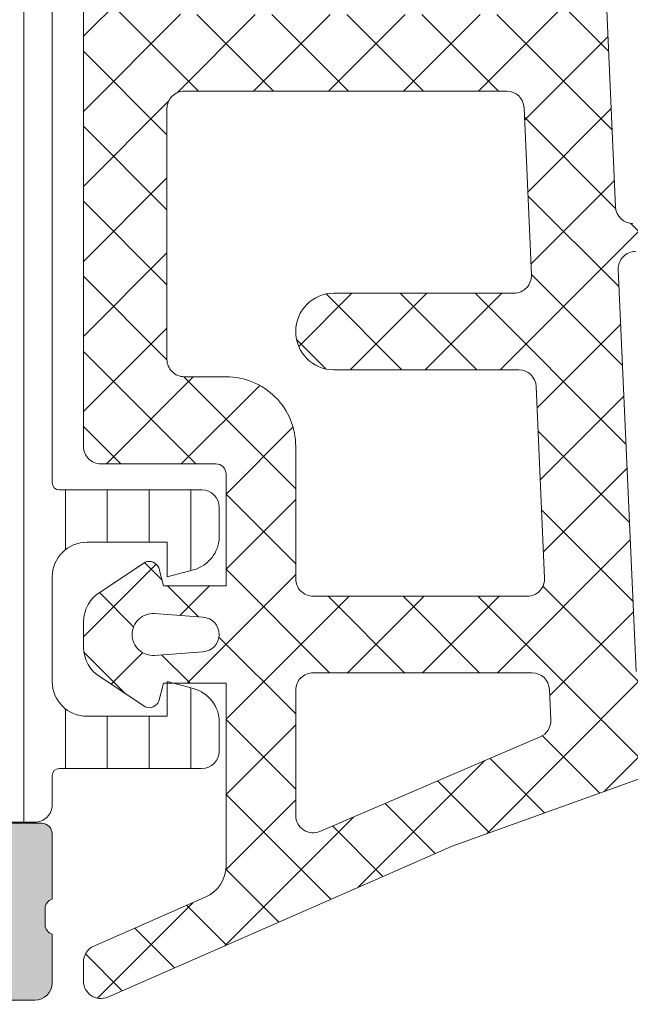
# Model space of a CAD drawing. Header units: millimetres. Extents: x 144573 to 336993, y 74252 to 247042.
# Tile 478 of 656: x 216646 to 216663, y 174638 to 174666. Entities that reach past the tile are written whole.
import ezdxf

# ---------------------------------------------------------------- set-up
doc = ezdxf.new("R2010")
doc.units = ezdxf.units.MM
doc.layers.add('FASÁDA DETAILNÍ', color=255, linetype='Continuous', lineweight=0)
doc.layers.add('NOVA', color=255, linetype='Continuous', lineweight=0)

# ---------------------------------------------------------------- blocks, each defined once
blk = doc.blocks.new('A$C69D17D4D')
at = {"layer": 'FASÁDA DETAILNÍ'}
h = blk.add_hatch(dxfattribs=at)
h.set_pattern_fill('LINIE', color=256, scale=1.2, angle=90, style=0)
h.set_pattern_definition([(90, (19.28296211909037, -0.6246130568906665), (-1.2, 7.347638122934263e-17), [])])
edge = h.paths.add_edge_path()
edge.add_arc((-6499.809310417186, 1271.592023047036), 0.2999999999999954, 90.00207529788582, 180.0020752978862, ccw=False)
edge.add_line((-6499.809321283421, 1271.89202304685), (-6498.998989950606, 1271.892051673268))
edge.add_arc((-6498.999005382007, 1272.392048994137), 0.4999973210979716, 270.0017683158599, 360.0023822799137)
edge.add_line((-6498.499008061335, 1272.392069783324), (-6498.497687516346, 1273.233142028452))
edge.add_arc((-6498.297687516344, 1273.233142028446), 0.1999999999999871, 90.00000000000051, 180.0000000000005, ccw=False)
edge.add_line((-6498.297687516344, 1273.433142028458), (-6494.197687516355, 1273.433142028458))
edge.add_arc((-6494.197687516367, 1273.933142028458), 0.5000000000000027, 269.9999999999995, 359.9999999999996)
edge.add_line((-6493.697687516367, 1273.933142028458), (-6493.697687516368, 1274.763891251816))
edge.add_arc((-6494.697687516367, 1274.763891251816), 0.9999999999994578, 360.0000000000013, 434.9999999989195)
edge.add_line((-6494.438868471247, 1275.7298170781), (-6495.197687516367, 1275.933142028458))
edge.add_line((-6495.197687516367, 1275.933142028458), (-6495.197687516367, 1274.933142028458))
edge.add_line((-6495.197687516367, 1274.933142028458), (-6497.497687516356, 1274.933142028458))
edge.add_arc((-6497.495978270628, 1275.937268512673), 1.004127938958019, 180.2340877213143, 269.9024699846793, ccw=False)
edge.add_line((-6498.500097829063, 1275.933166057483), (-6498.500097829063, 1278.933044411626))
edge.add_arc((-6497.495978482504, 1278.929016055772), 1.004127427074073, 450.09751797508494, 539.7701403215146, ccw=False)
edge.add_line((-6497.497687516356, 1279.933142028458), (-6495.197687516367, 1279.933142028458))
edge.add_line((-6495.197687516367, 1279.933142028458), (-6495.197687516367, 1278.933142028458))
edge.add_line((-6495.197687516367, 1278.933142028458), (-6494.438868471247, 1279.136466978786))
edge.add_arc((-6494.697687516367, 1280.102392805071), 1.000000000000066, 285.0000000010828, 359.9999999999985)
edge.add_line((-6493.697687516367, 1280.102392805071), (-6493.697687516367, 1280.933142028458))
edge.add_arc((-6494.197687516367, 1280.933142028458), 0.4999999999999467, 360, 450)
edge.add_line((-6494.197687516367, 1281.433142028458), (-6498.297687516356, 1281.433142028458))
edge.add_arc((-6498.295958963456, 1281.637315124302), 0.2041804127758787, 181.1558689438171, 269.5149389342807, ccw=False)
edge.add_line((-6498.500097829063, 1281.633196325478), (-6498.500120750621, 1307.47456313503))
edge.add_arc((-6499.000118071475, 1307.474547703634), 0.4999973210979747, 360.0017683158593, 450.0023822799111)
edge.add_line((-6499.000138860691, 1307.974545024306), (-6499.810470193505, 1307.974516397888))
edge.add_arc((-6499.810481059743, 1308.27451639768), 0.299999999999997, 180.0020752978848, 270.0020752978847, ccw=False)
edge.add_line((-6500.110481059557, 1308.274505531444), (-6500.110236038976, 1310.67450392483))
edge.add_arc((-6500.610232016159, 1310.674488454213), 0.499995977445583, 360.0017728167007, 450.0023777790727)
edge.add_line((-6500.610252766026, 1311.17448443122), (-6504.086794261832, 1311.174357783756))
edge.add_arc((-6503.944447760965, 1310.184544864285), 0.99999607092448, 458.1836833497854, 572.7290913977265)
edge.add_line((-6504.78568082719, 1309.643879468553), (-6503.467128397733, 1307.360270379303))
edge.add_arc((-6503.900132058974, 1307.110254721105), 0.5000000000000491, 360.00213520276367, 390.00207189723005, ccw=False)
edge.add_line((-6503.400132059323, 1307.11027335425), (-6503.399045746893, 1272.756004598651))
edge.add_arc((-6503.899045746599, 1272.755987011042), 0.5000000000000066, 330.0020786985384, 360.0020153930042, ccw=False)
edge.add_line((-6503.466023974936, 1272.506002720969), (-6504.784410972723, 1270.222298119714))
edge.add_arc((-6503.943138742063, 1269.681693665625), 0.9999960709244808, 507.2750591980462, 621.8204672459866)
edge.add_line((-6504.085413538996, 1268.691870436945), (-6500.608872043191, 1268.69199708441))
edge.add_arc((-6500.608887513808, 1269.191993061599), 0.4999959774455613, 270.0017728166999, 360.0023777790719)
edge.add_line((-6500.108891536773, 1269.192013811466), (-6500.109310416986, 1271.592012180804))
edge = h.paths.add_edge_path(flags=16)
edge.add_line((-6500.299586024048, 1295.783135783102), (-6501.599580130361, 1295.783135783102))
edge.add_arc((-6501.599583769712, 1296.283132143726), 0.4999963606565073, 179.9995829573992, 270.0004170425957, ccw=False)
edge.add_line((-6502.099580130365, 1296.283135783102), (-6502.099580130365, 1305.133129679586))
edge.add_arc((-6501.599583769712, 1305.133133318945), 0.4999963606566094, 89.99958295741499, 180.0004170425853, ccw=False)
edge.add_line((-6501.599580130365, 1305.633129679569), (-6500.299586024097, 1305.633129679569))
edge.add_arc((-6500.299569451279, 1305.133129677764), 0.5000000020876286, 360.0000002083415, 450.0018991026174, ccw=False)
edge.add_line((-6499.799569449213, 1305.133129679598), (-6499.799569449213, 1296.283135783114))
edge.add_arc((-6500.299569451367, 1296.283135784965), 0.5000000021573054, 269.99810091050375, 359.99999978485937, ccw=False)
edge = h.paths.add_edge_path(flags=16)
edge.add_arc((-6500.299569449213, 1285.583129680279), 0.4999999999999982, 269.9999999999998, 360.000000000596, ccw=False)
edge.add_line((-6500.299569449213, 1285.083129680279), (-6501.599580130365, 1285.083129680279))
edge.add_arc((-6501.599580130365, 1285.583129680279), 0.4999999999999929, 179.9999999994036, 269.99999999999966, ccw=False)
edge.add_line((-6502.099580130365, 1285.583129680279), (-6502.099580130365, 1294.283135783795))
edge.add_arc((-6501.599580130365, 1294.2831357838), 0.5000000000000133, 450.0000000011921, 539.9999999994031, ccw=False)
edge.add_line((-6501.599580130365, 1294.7831357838), (-6500.299569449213, 1294.7831357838))
edge.add_arc((-6500.299569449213, 1294.2831357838), 0.5000000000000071, 360.00000000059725, 450.0000000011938, ccw=False)
edge.add_line((-6499.799569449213, 1294.2831357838), (-6499.799569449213, 1285.583129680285))
edge = h.paths.add_edge_path(flags=16)
edge.add_arc((-6501.599583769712, 1283.583133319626), 0.4999963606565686, 89.99958295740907, 180.0004170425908, ccw=False)
edge.add_line((-6501.599580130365, 1284.083129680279), (-6500.299586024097, 1284.083129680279))
edge.add_arc((-6500.299569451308, 1283.583129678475), 0.5000000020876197, 360.00000020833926, 450.0018991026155, ccw=False)
edge.add_line((-6499.799569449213, 1283.583129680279), (-6499.799569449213, 1274.733120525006))
edge.add_arc((-6500.299554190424, 1274.733120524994), 0.4999847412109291, 269.99999999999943, 360.00000000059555, ccw=False)
edge.add_line((-6500.299554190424, 1274.233135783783), (-6501.599564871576, 1274.233135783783))
edge.add_arc((-6501.599564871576, 1274.733151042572), 0.5000152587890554, 179.9999999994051, 270.0000000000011, ccw=False)
edge.add_line((-6502.099580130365, 1274.733151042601), (-6502.099580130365, 1283.583129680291))
h = blk.add_hatch(dxfattribs=at)
h.set_pattern_fill('ANSI37', color=256, scale=0.48, angle=90, style=0)
h.set_pattern_definition([(135, (-6493.500120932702, 1281.181939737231), (-1.077630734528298, -1.077630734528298), []), (225, (-6493.500120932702, 1281.181939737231), (1.077630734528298, -1.077630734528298), [])])
edge = h.paths.add_edge_path(flags=16)
edge.add_line((-6494.164414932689, 1277.780662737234), (-6495.557268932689, 1277.880406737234))
edge.add_arc((-6495.600126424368, 1277.281939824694), 0.599999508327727, 85.90391948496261, 180.0000083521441)
edge.add_arc((-6495.600126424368, 1277.28193964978), 0.5999995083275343, 179.9999916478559, 274.0960805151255)
edge.add_line((-6495.557268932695, 1276.683472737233), (-6494.164414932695, 1276.783216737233))
edge.add_arc((-6494.200129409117, 1277.281939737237), 0.500000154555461, 274.0960644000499, 445.903935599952)
edge = h.paths.add_edge_path(flags=16)
edge.add_arc((-6491.00012130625, 1275.681943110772), 0.49999962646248, 89.99995719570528, 180.0000428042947)
edge.add_line((-6491.500120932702, 1275.681942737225), (-6491.500120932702, 1272.088257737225))
edge.add_arc((-6491.000120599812, 1272.088257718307), 0.5000003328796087, 179.9999978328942, 293.2180266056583)
edge.add_line((-6490.803004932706, 1271.62875173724), (-6484.471902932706, 1274.34462973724))
edge.add_arc((-6484.669018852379, 1274.804135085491), 0.4999998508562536, 293.218081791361, 362.5001106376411)
edge.add_line((-6484.169494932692, 1274.825945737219), (-6484.207820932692, 1275.703752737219))
edge.add_arc((-6484.707344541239, 1275.68194324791), 0.4999994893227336, 2.499979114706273, 90.00004485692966)
edge.add_line((-6484.707344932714, 1276.181942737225), (-6491.000120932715, 1276.181942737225))
edge = h.paths.add_edge_path(flags=16)
edge.add_line((-6485.591958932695, 1301.235861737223), (-6494.488811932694, 1305.384531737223))
edge.add_arc((-6494.700121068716, 1304.931377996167), 0.4999998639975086, 64.99999208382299, 180.0000296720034)
edge.add_line((-6495.200120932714, 1304.93137773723), (-6495.200120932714, 1295.58194273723))
edge.add_arc((-6494.700121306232, 1295.5819423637), 0.49999962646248, 179.9999571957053, 270.0000428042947)
edge.add_line((-6494.700120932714, 1295.081942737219), (-6485.576197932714, 1295.081942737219))
edge.add_arc((-6485.576198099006, 1295.581942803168), 0.5000000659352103, 270.0000190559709, 362.5000272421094)
edge.add_line((-6485.076673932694, 1295.603752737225), (-6485.303743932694, 1300.804516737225))
edge.add_arc((-6485.803269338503, 1300.782707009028), 0.5000012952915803, 2.499997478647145, 64.99990801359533)
edge = h.paths.add_edge_path(flags=16)
edge.add_arc((-6494.700121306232, 1292.381943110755), 0.49999962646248, 89.99995719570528, 180.0000428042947)
edge.add_line((-6495.200120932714, 1292.381942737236), (-6495.200120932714, 1285.181942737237))
edge.add_arc((-6494.700121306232, 1285.181942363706), 0.49999962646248, 179.9999571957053, 270.0000428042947)
edge.add_line((-6494.700120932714, 1284.681942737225), (-6493.500120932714, 1284.681942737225))
edge.add_arc((-6493.50011943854, 1282.681944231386), 1.999998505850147, -4.280428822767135e-05, 90.00004280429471, ccw=False)
edge.add_line((-6491.500120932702, 1282.681942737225), (-6491.500120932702, 1278.881942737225))
edge.add_arc((-6491.00012130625, 1278.881942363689), 0.49999962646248, 179.9999571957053, 270.0000428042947)
edge.add_line((-6491.000120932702, 1278.381942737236), (-6484.847059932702, 1278.381942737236))
edge.add_arc((-6484.847060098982, 1278.881942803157), 0.5000000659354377, 270.0000190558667, 362.5000272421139)
edge.add_line((-6484.347535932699, 1278.903752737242), (-6484.587670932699, 1284.403752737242))
edge.add_arc((-6485.087194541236, 1284.381943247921), 0.4999994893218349, 2.49997911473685, 90.00004485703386)
edge.add_line((-6485.087194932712, 1284.881942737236), (-6490.400120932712, 1284.881942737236))
edge.add_arc((-6490.400120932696, 1285.981942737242), 1.099999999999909, 90, 270, ccw=False)
edge.add_line((-6490.400120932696, 1287.081942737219), (-6485.226909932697, 1287.081942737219))
edge.add_arc((-6485.226910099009, 1287.581942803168), 0.5000000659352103, 270.0000190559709, 362.5000272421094)
edge.add_line((-6484.727385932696, 1287.603752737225), (-6484.936958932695, 1292.403752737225))
edge.add_arc((-6485.436482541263, 1292.381943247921), 0.4999994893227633, 2.499979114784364, 90.00004485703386)
edge.add_line((-6485.43648293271, 1292.881942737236), (-6494.700120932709, 1292.881942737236))
edge = h.paths.add_edge_path()
edge.add_line((-6493.313663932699, 1307.594995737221), (-6484.525797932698, 1303.497146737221))
edge.add_ellipse((-6485.793655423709, 1300.778221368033), major_axis=(-3.000002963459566, 0), ratio=1, start_angle=182.500058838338, end_angle=244.9999693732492, ccw=False)
edge.add_line((-6482.796507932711, 1300.909082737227), (-6482.768173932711, 1300.260132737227))
edge.add_ellipse((-6482.268650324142, 1300.281942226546), major_axis=(-0.4999994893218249, 0), ratio=1, start_angle=2.499979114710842, end_angle=90.00004485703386)
edge.add_line((-6482.268649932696, 1299.781942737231), (-6481.300120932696, 1299.781942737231))
edge.add_ellipse((-6481.300120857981, 1299.681942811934), major_axis=(-0.09999992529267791, 0), ratio=1, start_angle=179.9999571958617, end_angle=270.00004280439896, ccw=False)
edge.add_line((-6481.200120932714, 1299.681942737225), (-6481.200120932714, 1299.081942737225))
edge.add_ellipse((-6481.300120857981, 1299.081942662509), major_axis=(-0.09999992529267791, 0), ratio=1, start_angle=89.9999571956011, end_angle=180.0000428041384, ccw=False)
edge.add_line((-6481.30012093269, 1298.981942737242), (-6482.20315893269, 1298.981942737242))
edge.add_ellipse((-6482.20315876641, 1298.481942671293), major_axis=(-0.500000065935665, 0), ratio=1, start_angle=-89.99998094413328, end_angle=2.500027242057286)
edge.add_line((-6482.702682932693, 1298.460132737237), (-6482.308844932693, 1289.559838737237))
edge.add_ellipse((-6481.809333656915, 1289.58194284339), major_axis=(-0.5000001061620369, 0), ratio=1, start_angle=2.533769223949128, end_angle=90.00008298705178)
edge.add_line((-6481.809332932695, 1289.081942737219), (-6481.200120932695, 1289.081942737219))
edge.add_ellipse((-6481.200120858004, 1288.981942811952), major_axis=(-0.09999992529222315, 0), ratio=1, start_angle=179.9999571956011, end_angle=270.00004280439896, ccw=False)
edge.add_line((-6481.100120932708, 1288.981942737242), (-6481.100120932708, 1288.381942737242))
edge.add_ellipse((-6481.200120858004, 1288.381942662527), major_axis=(-0.09999992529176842, 0), ratio=1, start_angle=89.9999571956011, end_angle=180.000042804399, ccw=False)
edge.add_line((-6481.200120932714, 1288.281942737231), (-6481.729682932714, 1288.281942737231))
edge.add_ellipse((-6481.729683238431, 1287.781942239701), major_axis=(-0.5000004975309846, 0), ratio=1, start_angle=-90.000035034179, end_angle=2.533697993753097)
edge.add_line((-6482.229194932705, 1287.759838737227), (-6481.718538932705, 1276.219613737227))
edge.add_ellipse((-6481.219014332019, 1276.241423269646), major_axis=(-0.5000004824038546, 0), ratio=1, start_angle=2.499979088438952, end_angle=93.21705730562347)
edge.add_line((-6481.19095493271, 1275.742210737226), (-6476.05721193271, 1276.030773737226))
edge.add_ellipse((-6476.172767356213, 1276.44119173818), major_axis=(-0.426375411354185, 0), ratio=1, start_angle=105.7248544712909, end_angle=249.2410276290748)
edge.add_line((-6476.021643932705, 1276.839886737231), (-6476.254246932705, 1276.838646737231))
edge.add_line((-6476.254246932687, 1276.838646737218), (-6478.136825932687, 1276.540508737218))
edge.add_line((-6478.136825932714, 1276.540508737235), (-6480.986110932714, 1276.940934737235))
edge.add_ellipse((-6480.944360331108, 1277.238015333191), major_axis=(-0.2999999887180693, 0), ratio=1, start_angle=-34.597746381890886, end_angle=82.0002559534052, ccw=False)
edge.add_ellipse((-6478.721789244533, 1275.704901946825), major_axis=(-3.000047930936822, 0), ratio=1, start_angle=251.99157541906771, end_angle=325.40235871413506, ccw=False)
edge.add_line((-6477.794303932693, 1278.557980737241), (-6475.539412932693, 1277.924404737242))
edge.add_ellipse((-6475.700342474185, 1277.149192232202), major_axis=(-0.7917403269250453, 0), ratio=1, start_angle=186.798346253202, end_angle=258.2723102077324, ccw=False)
edge.add_line((-6474.914168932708, 1277.242914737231), (-6474.912947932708, 1276.184704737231))
edge.add_ellipse((-6476.092034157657, 1276.313828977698), major_axis=(-1.18613548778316, 0), ratio=1, start_angle=108.655576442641, end_angle=173.7503218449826, ccw=False)
edge.add_line((-6475.712614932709, 1275.190014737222), (-6478.953954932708, 1274.095681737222))
edge.add_line((-6478.953954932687, 1274.095681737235), (-6487.003749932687, 1271.205903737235))
edge.add_line((-6487.003749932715, 1271.205903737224), (-6496.901626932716, 1266.873094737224))
edge.add_ellipse((-6497.09989699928, 1267.332103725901), major_axis=(-0.5000002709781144, 0), ratio=1, start_angle=0.0665763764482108, end_angle=113.36204948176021, ccw=False)
edge.add_line((-6497.59989693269, 1267.331522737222), (-6497.600531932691, 1267.878223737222))
edge.add_ellipse((-6497.100531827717, 1267.878804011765), major_axis=(-0.50000044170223, 0), ratio=1, start_angle=-66.07917546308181, end_angle=0.06649451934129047, ccw=False)
edge.add_line((-6497.303268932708, 1268.335857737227), (-6494.099265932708, 1269.737613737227))
edge.add_ellipse((-6494.500120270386, 1270.653754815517), major_axis=(-0.9999993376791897, 0), ratio=1, start_angle=113.6316147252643, end_angle=180.0000528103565)
edge.add_line((-6493.500120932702, 1270.653755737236), (-6493.500120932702, 1275.881697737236))
edge.add_line((-6493.500120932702, 1275.881697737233), (-6495.299599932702, 1275.881706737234))
edge.add_line((-6495.29959993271, 1275.881706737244), (-6495.43754193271, 1275.366905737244))
edge.add_ellipse((-6495.714695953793, 1275.48167099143), major_axis=(-0.2999756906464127, 0), ratio=1, start_angle=67.49643330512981, end_angle=157.5062997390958, ccw=False)
edge.add_line((-6495.829508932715, 1275.204536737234), (-6497.099635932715, 1276.053703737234))
edge.add_ellipse((-6496.599915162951, 1276.919567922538), major_axis=(-0.9997207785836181, 0), ratio=1, start_angle=-0.007611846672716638, end_angle=60.00923930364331, ccw=False)
edge.add_line((-6497.599635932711, 1276.919700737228), (-6497.599604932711, 1277.644061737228))
edge.add_ellipse((-6496.599867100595, 1277.643853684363), major_axis=(-0.9997378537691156, 0), ratio=1, start_angle=299.99132494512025, end_angle=359.98807632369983, ccw=False)
edge.add_line((-6497.099604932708, 1278.509727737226), (-6495.829508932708, 1279.358894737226))
edge.add_ellipse((-6495.714697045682, 1279.081747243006), major_axis=(-0.2999875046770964, 0), ratio=1, start_angle=202.4986038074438, end_angle=292.50240617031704, ccw=False)
edge.add_line((-6495.437541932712, 1279.196540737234), (-6495.299569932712, 1278.681724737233))
edge.add_line((-6495.299569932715, 1278.681724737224), (-6493.500120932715, 1278.681716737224))
edge.add_line((-6493.500120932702, 1278.681716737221), (-6493.500120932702, 1281.881943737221))
edge.add_ellipse((-6493.800120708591, 1281.881943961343), major_axis=(-0.2999997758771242, 0), ratio=1, start_angle=179.9999571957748, end_angle=270.0000428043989)
edge.add_line((-6493.80012093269, 1282.181943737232), (-6497.10011693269, 1282.181943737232))
edge.add_ellipse((-6497.100117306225, 1282.681943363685), major_axis=(-0.49999962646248, 0), ratio=1, start_angle=-4.280429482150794e-05, end_angle=90.00004280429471, ccw=False)
edge.add_line((-6497.600116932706, 1282.681943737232), (-6497.600116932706, 1309.579565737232))
edge.add_line((-6497.600116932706, 1309.579565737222), (-6496.049724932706, 1310.474683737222))
edge.add_ellipse((-6495.799724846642, 1310.041671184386), major_axis=(-0.4999999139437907, 0), ratio=1, start_angle=180.0000633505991, end_angle=300.0000170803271, ccw=False)
edge.add_line((-6495.299724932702, 1310.041671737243), (-6493.602353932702, 1310.041671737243))
edge.add_line((-6493.602353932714, 1310.041671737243), (-6493.602353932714, 1308.048149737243))
edge.add_ellipse((-6493.102353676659, 1308.048149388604), major_axis=(-0.5000002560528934, 0), ratio=1, start_angle=-3.995133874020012e-05, end_angle=64.99987141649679)
h = blk.add_hatch(dxfattribs=at)
h.set_pattern_fill('ANSI37', color=256, scale=0.48, angle=90, style=0)
h.set_pattern_definition([(135, (-6493.500120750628, 1281.181939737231), (-1.077630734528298, -1.077630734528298), []), (225, (-6493.500120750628, 1281.181939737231), (1.077630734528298, -1.077630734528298), [])])
edge = h.paths.add_edge_path(flags=16)
edge.add_line((-6494.164414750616, 1277.780662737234), (-6495.557268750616, 1277.880406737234))
edge.add_arc((-6495.600126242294, 1277.281939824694), 0.599999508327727, 85.90391948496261, 180.0000083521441)
edge.add_arc((-6495.600126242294, 1277.28193964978), 0.5999995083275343, 179.9999916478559, 274.0960805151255)
edge.add_line((-6495.557268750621, 1276.683472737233), (-6494.164414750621, 1276.783216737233))
edge.add_arc((-6494.200129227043, 1277.281939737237), 0.500000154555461, 274.0960644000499, 445.903935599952)
edge = h.paths.add_edge_path(flags=16)
edge.add_arc((-6491.000121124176, 1275.681943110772), 0.49999962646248, 89.99995719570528, 180.0000428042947)
edge.add_line((-6491.500120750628, 1275.681942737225), (-6491.500120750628, 1272.088257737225))
edge.add_arc((-6491.000120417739, 1272.088257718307), 0.5000003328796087, 179.9999978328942, 293.2180266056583)
edge.add_line((-6490.803004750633, 1271.62875173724), (-6484.471902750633, 1274.34462973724))
edge.add_arc((-6484.669018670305, 1274.804135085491), 0.4999998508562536, 293.218081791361, 362.5001106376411)
edge.add_line((-6484.169494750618, 1274.825945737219), (-6484.207820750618, 1275.703752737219))
edge.add_arc((-6484.707344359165, 1275.68194324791), 0.4999994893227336, 2.499979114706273, 90.00004485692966)
edge.add_line((-6484.707344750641, 1276.181942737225), (-6491.000120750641, 1276.181942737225))
edge = h.paths.add_edge_path(flags=16)
edge.add_line((-6485.591958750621, 1301.235861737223), (-6494.488811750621, 1305.384531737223))
edge.add_arc((-6494.700120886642, 1304.931377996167), 0.4999998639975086, 64.99999208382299, 180.0000296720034)
edge.add_line((-6495.20012075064, 1304.93137773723), (-6495.20012075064, 1295.58194273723))
edge.add_arc((-6494.700121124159, 1295.5819423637), 0.49999962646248, 179.9999571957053, 270.0000428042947)
edge.add_line((-6494.70012075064, 1295.081942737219), (-6485.57619775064, 1295.081942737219))
edge.add_arc((-6485.576197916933, 1295.581942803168), 0.5000000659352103, 270.0000190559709, 362.5000272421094)
edge.add_line((-6485.07667375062, 1295.603752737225), (-6485.30374375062, 1300.804516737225))
edge.add_arc((-6485.803269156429, 1300.782707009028), 0.5000012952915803, 2.499997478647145, 64.99990801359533)
edge = h.paths.add_edge_path(flags=16)
edge.add_arc((-6494.700121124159, 1292.381943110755), 0.49999962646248, 89.99995719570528, 180.0000428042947)
edge.add_line((-6495.20012075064, 1292.381942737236), (-6495.20012075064, 1285.181942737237))
edge.add_arc((-6494.700121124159, 1285.181942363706), 0.49999962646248, 179.9999571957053, 270.0000428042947)
edge.add_line((-6494.70012075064, 1284.681942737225), (-6493.50012075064, 1284.681942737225))
edge.add_arc((-6493.500119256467, 1282.681944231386), 1.999998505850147, -4.280428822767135e-05, 90.00004280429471, ccw=False)
edge.add_line((-6491.500120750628, 1282.681942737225), (-6491.500120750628, 1278.881942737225))
edge.add_arc((-6491.000121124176, 1278.881942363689), 0.49999962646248, 179.9999571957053, 270.0000428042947)
edge.add_line((-6491.000120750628, 1278.381942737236), (-6484.847059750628, 1278.381942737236))
edge.add_arc((-6484.847059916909, 1278.881942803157), 0.5000000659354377, 270.0000190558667, 362.5000272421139)
edge.add_line((-6484.347535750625, 1278.903752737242), (-6484.587670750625, 1284.403752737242))
edge.add_arc((-6485.087194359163, 1284.381943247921), 0.4999994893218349, 2.49997911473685, 90.00004485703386)
edge.add_line((-6485.087194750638, 1284.881942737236), (-6490.400120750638, 1284.881942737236))
edge.add_arc((-6490.400120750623, 1285.981942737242), 1.099999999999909, 90, 270, ccw=False)
edge.add_line((-6490.400120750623, 1287.081942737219), (-6485.226909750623, 1287.081942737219))
edge.add_arc((-6485.226909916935, 1287.581942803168), 0.5000000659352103, 270.0000190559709, 362.5000272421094)
edge.add_line((-6484.727385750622, 1287.603752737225), (-6484.936958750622, 1292.403752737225))
edge.add_arc((-6485.43648235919, 1292.381943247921), 0.4999994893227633, 2.499979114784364, 90.00004485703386)
edge.add_line((-6485.436482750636, 1292.881942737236), (-6494.700120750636, 1292.881942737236))
edge = h.paths.add_edge_path()
edge.add_line((-6493.313663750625, 1307.594995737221), (-6484.525797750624, 1303.497146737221))
edge.add_ellipse((-6485.793655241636, 1300.778221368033), major_axis=(-3.000002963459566, 0), ratio=1, start_angle=182.500058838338, end_angle=244.9999693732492, ccw=False)
edge.add_line((-6482.796507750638, 1300.909082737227), (-6482.768173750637, 1300.260132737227))
edge.add_ellipse((-6482.268650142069, 1300.281942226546), major_axis=(-0.4999994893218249, 0), ratio=1, start_angle=2.499979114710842, end_angle=90.00004485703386)
edge.add_line((-6482.268649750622, 1299.781942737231), (-6481.300120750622, 1299.781942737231))
edge.add_ellipse((-6481.300120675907, 1299.681942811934), major_axis=(-0.09999992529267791, 0), ratio=1, start_angle=179.9999571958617, end_angle=270.00004280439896, ccw=False)
edge.add_line((-6481.20012075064, 1299.681942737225), (-6481.20012075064, 1299.081942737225))
edge.add_ellipse((-6481.300120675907, 1299.081942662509), major_axis=(-0.09999992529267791, 0), ratio=1, start_angle=89.9999571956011, end_angle=180.0000428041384, ccw=False)
edge.add_line((-6481.300120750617, 1298.981942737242), (-6482.203158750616, 1298.981942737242))
edge.add_ellipse((-6482.203158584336, 1298.481942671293), major_axis=(-0.500000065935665, 0), ratio=1, start_angle=-89.99998094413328, end_angle=2.500027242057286)
edge.add_line((-6482.70268275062, 1298.460132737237), (-6482.30884475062, 1289.559838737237))
edge.add_ellipse((-6481.809333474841, 1289.58194284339), major_axis=(-0.5000001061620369, 0), ratio=1, start_angle=2.533769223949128, end_angle=90.00008298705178)
edge.add_line((-6481.809332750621, 1289.081942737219), (-6481.200120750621, 1289.081942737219))
edge.add_ellipse((-6481.200120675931, 1288.981942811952), major_axis=(-0.09999992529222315, 0), ratio=1, start_angle=179.9999571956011, end_angle=270.00004280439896, ccw=False)
edge.add_line((-6481.100120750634, 1288.981942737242), (-6481.100120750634, 1288.381942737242))
edge.add_ellipse((-6481.200120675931, 1288.381942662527), major_axis=(-0.09999992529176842, 0), ratio=1, start_angle=89.9999571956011, end_angle=180.000042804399, ccw=False)
edge.add_line((-6481.20012075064, 1288.281942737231), (-6481.729682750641, 1288.281942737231))
edge.add_ellipse((-6481.729683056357, 1287.781942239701), major_axis=(-0.5000004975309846, 0), ratio=1, start_angle=-90.000035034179, end_angle=2.533697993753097)
edge.add_line((-6482.229194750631, 1287.759838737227), (-6481.718538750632, 1276.219613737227))
edge.add_ellipse((-6481.219014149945, 1276.241423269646), major_axis=(-0.5000004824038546, 0), ratio=1, start_angle=2.499979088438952, end_angle=93.21705730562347)
edge.add_line((-6481.190954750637, 1275.742210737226), (-6476.057211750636, 1276.030773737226))
edge.add_ellipse((-6476.172767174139, 1276.44119173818), major_axis=(-0.426375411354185, 0), ratio=1, start_angle=105.7248544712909, end_angle=249.2410276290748)
edge.add_line((-6476.021643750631, 1276.839886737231), (-6476.254246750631, 1276.838646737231))
edge.add_line((-6476.254246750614, 1276.838646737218), (-6478.136825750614, 1276.540508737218))
edge.add_line((-6478.13682575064, 1276.540508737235), (-6480.98611075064, 1276.940934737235))
edge.add_ellipse((-6480.944360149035, 1277.238015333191), major_axis=(-0.2999999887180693, 0), ratio=1, start_angle=-34.597746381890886, end_angle=82.0002559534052, ccw=False)
edge.add_ellipse((-6478.72178906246, 1275.704901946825), major_axis=(-3.000047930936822, 0), ratio=1, start_angle=251.99157541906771, end_angle=325.40235871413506, ccw=False)
edge.add_line((-6477.794303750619, 1278.557980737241), (-6475.53941275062, 1277.924404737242))
edge.add_ellipse((-6475.700342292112, 1277.149192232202), major_axis=(-0.7917403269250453, 0), ratio=1, start_angle=186.798346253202, end_angle=258.2723102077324, ccw=False)
edge.add_line((-6474.914168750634, 1277.242914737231), (-6474.912947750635, 1276.184704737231))
edge.add_ellipse((-6476.092033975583, 1276.313828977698), major_axis=(-1.18613548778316, 0), ratio=1, start_angle=108.655576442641, end_angle=173.7503218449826, ccw=False)
edge.add_line((-6475.712614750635, 1275.190014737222), (-6478.953954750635, 1274.095681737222))
edge.add_line((-6478.953954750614, 1274.095681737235), (-6487.003749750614, 1271.205903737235))
edge.add_line((-6487.003749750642, 1271.205903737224), (-6496.901626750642, 1266.873094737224))
edge.add_ellipse((-6497.099896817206, 1267.332103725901), major_axis=(-0.5000002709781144, 0), ratio=1, start_angle=0.0665763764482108, end_angle=113.36204948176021, ccw=False)
edge.add_line((-6497.599896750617, 1267.331522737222), (-6497.600531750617, 1267.878223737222))
edge.add_ellipse((-6497.100531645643, 1267.878804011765), major_axis=(-0.50000044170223, 0), ratio=1, start_angle=-66.07917546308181, end_angle=0.06649451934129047, ccw=False)
edge.add_line((-6497.303268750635, 1268.335857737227), (-6494.099265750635, 1269.737613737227))
edge.add_ellipse((-6494.500120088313, 1270.653754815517), major_axis=(-0.9999993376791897, 0), ratio=1, start_angle=113.6316147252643, end_angle=180.0000528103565)
edge.add_line((-6493.500120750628, 1270.653755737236), (-6493.500120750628, 1275.881697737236))
edge.add_line((-6493.500120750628, 1275.881697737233), (-6495.299599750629, 1275.881706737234))
edge.add_line((-6495.299599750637, 1275.881706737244), (-6495.437541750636, 1275.366905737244))
edge.add_ellipse((-6495.71469577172, 1275.48167099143), major_axis=(-0.2999756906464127, 0), ratio=1, start_angle=67.49643330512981, end_angle=157.5062997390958, ccw=False)
edge.add_line((-6495.829508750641, 1275.204536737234), (-6497.099635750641, 1276.053703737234))
edge.add_ellipse((-6496.599914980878, 1276.919567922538), major_axis=(-0.9997207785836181, 0), ratio=1, start_angle=-0.007611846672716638, end_angle=60.00923930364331, ccw=False)
edge.add_line((-6497.599635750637, 1276.919700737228), (-6497.599604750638, 1277.644061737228))
edge.add_ellipse((-6496.599866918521, 1277.643853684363), major_axis=(-0.9997378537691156, 0), ratio=1, start_angle=299.99132494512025, end_angle=359.98807632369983, ccw=False)
edge.add_line((-6497.099604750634, 1278.509727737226), (-6495.829508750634, 1279.358894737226))
edge.add_ellipse((-6495.714696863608, 1279.081747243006), major_axis=(-0.2999875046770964, 0), ratio=1, start_angle=202.4986038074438, end_angle=292.50240617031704, ccw=False)
edge.add_line((-6495.437541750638, 1279.196540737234), (-6495.299569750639, 1278.681724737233))
edge.add_line((-6495.299569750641, 1278.681724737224), (-6493.500120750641, 1278.681716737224))
edge.add_line((-6493.500120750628, 1278.681716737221), (-6493.500120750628, 1281.881943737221))
edge.add_ellipse((-6493.800120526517, 1281.881943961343), major_axis=(-0.2999997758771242, 0), ratio=1, start_angle=179.9999571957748, end_angle=270.0000428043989)
edge.add_line((-6493.800120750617, 1282.181943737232), (-6497.100116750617, 1282.181943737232))
edge.add_ellipse((-6497.100117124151, 1282.681943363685), major_axis=(-0.49999962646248, 0), ratio=1, start_angle=-4.280429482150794e-05, end_angle=90.00004280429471, ccw=False)
edge.add_line((-6497.600116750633, 1282.681943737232), (-6497.600116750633, 1309.579565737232))
edge.add_line((-6497.600116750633, 1309.579565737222), (-6496.049724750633, 1310.474683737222))
edge.add_ellipse((-6495.799724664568, 1310.041671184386), major_axis=(-0.4999999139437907, 0), ratio=1, start_angle=180.0000633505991, end_angle=300.0000170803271, ccw=False)
edge.add_line((-6495.299724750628, 1310.041671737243), (-6493.602353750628, 1310.041671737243))
edge.add_line((-6493.602353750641, 1310.041671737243), (-6493.602353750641, 1308.048149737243))
edge.add_ellipse((-6493.102353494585, 1308.048149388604), major_axis=(-0.5000002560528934, 0), ratio=1, start_angle=-3.995133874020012e-05, end_angle=64.99987141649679)
h = blk.add_hatch(color=256, dxfattribs=at)
edge = h.paths.add_edge_path()
edge.add_arc((-6453.500188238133, 1256.682007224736), 0.500067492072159, 270.0077324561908, 359.9922675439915)
edge.add_line((-6453.000120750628, 1256.681939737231), (-6453.000120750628, 1260.68193973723))
edge.add_arc((-6453.500188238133, 1260.681872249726), 0.5000674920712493, 0.007732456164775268, 89.9922675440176)
edge.add_line((-6453.500120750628, 1261.181939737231), (-6454.800169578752, 1261.181939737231))
edge.add_arc((-6454.800132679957, 1260.681902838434), 0.5000369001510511, 90.00422797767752, 179.9957720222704)
edge.add_line((-6455.300169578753, 1260.681939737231), (-6455.300169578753, 1260.181939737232))
edge.add_line((-6455.300169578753, 1260.181939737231), (-6454.300169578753, 1260.181939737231))
edge.add_line((-6454.300169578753, 1260.181939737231), (-6454.300169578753, 1258.681939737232))
edge.add_arc((-6455.300132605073, 1258.68190276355), 0.9999630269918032, -90.00211851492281, 0.002118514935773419, ccw=False)
edge.add_line((-6455.300169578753, 1257.681939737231), (-6459.300169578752, 1257.681939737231))
edge.add_arc((-6459.300092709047, 1258.682016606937), 1.000076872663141, 180.0044039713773, 269.99559602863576, ccw=False)
edge.add_line((-6460.300169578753, 1258.681939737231), (-6460.300169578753, 1260.181939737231))
edge.add_line((-6460.300169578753, 1260.181939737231), (-6459.300169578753, 1260.181939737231))
edge.add_line((-6459.300169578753, 1260.181939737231), (-6459.300169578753, 1260.681939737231))
edge.add_arc((-6459.800112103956, 1260.681997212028), 0.499942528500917, 359.9934131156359, 450.0065868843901)
edge.add_line((-6459.800169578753, 1261.181939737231), (-6462.600157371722, 1261.181939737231))
edge.add_arc((-6462.600157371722, 1260.681939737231), 0.5000000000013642, 89.99999999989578, 179.9999999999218)
edge.add_line((-6463.100157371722, 1260.681939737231), (-6463.10015737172, 1260.481939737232))
edge.add_arc((-6462.600157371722, 1260.481939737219), 0.5, 180, 270)
edge.add_line((-6462.600157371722, 1259.981939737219), (-6462.100157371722, 1259.981939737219))
edge.add_arc((-6462.100192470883, 1259.481904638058), 0.5000351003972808, 0.0040217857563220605, 89.99597821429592, ccw=False)
edge.add_line((-6461.600157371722, 1259.481939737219), (-6461.600157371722, 1258.681936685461))
edge.add_arc((-6462.100173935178, 1258.681953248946), 0.5000165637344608, 270.0018979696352, 359.99810203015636, ccw=False)
edge.add_line((-6462.100157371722, 1258.181936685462), (-6493.400151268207, 1258.181936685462))
edge.add_line((-6493.400151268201, 1258.181936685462), (-6499.438608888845, 1258.614333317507))
edge.add_arc((-6499.400152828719, 1259.613553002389), 0.9999594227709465, 180.0000000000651, 267.79599713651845, ccw=False)
edge.add_line((-6500.400112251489, 1259.613553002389), (-6500.400112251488, 1266.282005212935))
edge.add_arc((-6499.900112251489, 1266.282005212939), 0.500000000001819, 90.00000000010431, 179.9999999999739, ccw=False)
edge.add_line((-6499.900112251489, 1266.782005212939), (-6499.000112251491, 1266.782005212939))
edge.add_arc((-6499.000112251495, 1267.282005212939), 0.5000000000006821, 269.9999999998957, 359.9999999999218)
edge.add_line((-6498.500112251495, 1267.282005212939), (-6498.500112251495, 1268.682006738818))
edge.add_arc((-6498.421275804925, 1268.949527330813), 0.2788950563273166, 178.8354106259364, 253.58012358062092, ccw=False)
edge.add_line((-6498.700113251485, 1268.955195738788), (-6498.700113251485, 1269.408789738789))
edge.add_arc((-6498.421245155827, 1269.414450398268), 0.2789255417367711, 106.42459455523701, 181.1628700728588, ccw=False)
edge.add_line((-6498.500112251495, 1269.681993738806), (-6498.500112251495, 1271.562004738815))
edge.add_arc((-6498.800112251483, 1271.562004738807), 0.2999999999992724, 0, 90.0000000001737)
edge.add_line((-6498.800112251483, 1271.862004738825), (-6499.780086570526, 1271.862004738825))
edge.add_arc((-6499.780086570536, 1271.562004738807), 0.3000000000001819, 90, 179.9999999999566)
edge.add_line((-6500.080086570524, 1271.562004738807), (-6500.080086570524, 1268.802006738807))
edge.add_arc((-6500.200086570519, 1268.802006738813), 0.1200000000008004, 270, 359.99999999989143, ccw=False)
edge.add_line((-6500.200086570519, 1268.682006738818), (-6504.500112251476, 1268.682006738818))
edge.add_arc((-6504.500112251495, 1269.182006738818), 0.5, 180, 270, ccw=False)
edge.add_line((-6505.000112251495, 1269.182006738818), (-6505.000112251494, 1269.882006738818))
edge.add_line((-6505.000112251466, 1269.882006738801), (-6503.618616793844, 1272.274827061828))
edge.add_arc((-6503.738232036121, 1272.343886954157), 0.1381197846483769, 330.000000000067, 450)
edge.add_line((-6503.738232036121, 1272.482006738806), (-6507.500112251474, 1272.482006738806))
edge.add_arc((-6507.500112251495, 1274.482006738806), 1.999999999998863, 179.9999999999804, 269.99999999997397, ccw=False)
edge.add_line((-6509.500112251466, 1274.482006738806), (-6509.500112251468, 1275.050002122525))
edge.add_arc((-6510.000112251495, 1275.050002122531), 0.5000000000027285, 7.816531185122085e-11, 34.47907176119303)
edge.add_arc((-6513.709610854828, 1272.502528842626), 4.999999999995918, 34.47907176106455, 84.65077199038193)
edge.add_arc((-6513.26199246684, 1277.343880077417), 0.1381197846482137, 82.29756250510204, 209.9999999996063)
edge.add_line((-6513.381607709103, 1277.274820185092), (-6512.00011225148, 1274.881999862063))
edge.add_line((-6512.000112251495, 1274.88199986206), (-6512.000112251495, 1274.181999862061))
edge.add_arc((-6512.500112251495, 1274.181999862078), 0.5, -90, 0, ccw=False)
edge.add_line((-6512.500112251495, 1273.681999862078), (-6516.800137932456, 1273.681999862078))
edge.add_arc((-6516.800137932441, 1273.801999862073), 0.1199999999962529, 180, 270, ccw=False)
edge.add_line((-6516.920137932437, 1273.801999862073), (-6516.920137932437, 1276.561997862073))
edge.add_arc((-6517.220137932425, 1276.561997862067), 0.3000000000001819, 4.342517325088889e-11, 90)
edge.add_line((-6517.220137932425, 1276.861997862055), (-6518.200112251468, 1276.861997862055))
edge.add_arc((-6518.200112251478, 1276.561997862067), 0.3000000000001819, 89.9999999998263, 179.9999999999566)
edge.add_line((-6518.500112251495, 1276.561997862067), (-6518.500112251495, 1274.681986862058))
edge.add_arc((-6518.578979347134, 1274.414443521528), 0.2789255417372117, -1.1628700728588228, 73.57540544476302, ccw=False)
edge.add_line((-6518.300111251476, 1274.408782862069), (-6518.300111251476, 1273.955188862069))
edge.add_arc((-6518.578948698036, 1273.949520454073), 0.2788950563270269, -73.58012358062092, 1.1645893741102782, ccw=False)
edge.add_line((-6518.500112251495, 1273.681999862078), (-6518.500112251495, 1270.681941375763))
edge.add_line((-6518.500112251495, 1270.681941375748), (-6517.800039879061, 1269.981838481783))
edge.add_line((-6517.800039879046, 1269.981838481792), (-6517.200033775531, 1269.981838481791))
edge.add_line((-6517.200033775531, 1269.981838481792), (-6517.200033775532, 1271.581844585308))
edge.add_arc((-6516.700024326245, 1271.581835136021), 0.5000094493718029, 90.00108278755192, 179.998917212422, ccw=False)
edge.add_line((-6516.700033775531, 1272.081844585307), (-6516.304605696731, 1272.081844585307))
edge.add_arc((-6516.304605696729, 1271.581844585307), 0.4999999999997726, 74.9999999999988, 90, ccw=False)
edge.add_line((-6516.175196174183, 1272.064807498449), (-6514.741309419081, 1271.680598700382))
edge.add_arc((-6515.000128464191, 1270.714672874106), 1.000000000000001, -2.609112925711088e-11, 75.00000000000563, ccw=False)
edge.add_line((-6514.000128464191, 1270.714672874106), (-6514.000128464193, 1264.981850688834))
edge.add_line((-6514.000128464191, 1264.981850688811), (-6517.200033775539, 1264.981850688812))
edge.add_line((-6517.200033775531, 1264.981850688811), (-6517.200033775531, 1265.78183848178))
edge.add_line((-6517.200033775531, 1265.78183848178), (-6517.800039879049, 1265.781838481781))
edge.add_line((-6517.800039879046, 1265.78183848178), (-6518.500021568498, 1264.569405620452))
edge.add_line((-6518.5000215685, 1264.569405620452), (-6518.500021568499, 1263.48185068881))
edge.add_line((-6518.5000215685, 1263.481850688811), (-6503.50011225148, 1263.481850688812))
edge.add_arc((-6503.500112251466, 1262.981850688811), 0.5000000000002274, 0, 90, ccw=False)
edge.add_line((-6503.000112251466, 1262.981850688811), (-6503.000112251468, 1257.181939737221))
edge.add_arc((-6502.000112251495, 1257.181939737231), 1, 179.999999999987, 270)
edge.add_line((-6502.000112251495, 1256.181939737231), (-6453.500120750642, 1256.181939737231))
edge = h.paths.add_edge_path(flags=16)
edge.add_line((-6512.400128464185, 1265.78183848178), (-6512.400128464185, 1270.18183848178))
edge.add_arc((-6511.900128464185, 1270.181838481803), 0.5, 90, 180, ccw=False)
edge.add_line((-6511.900128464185, 1270.681838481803), (-6507.500128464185, 1270.681838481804))
edge.add_arc((-6507.500128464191, 1270.181838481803), 0.5, 0, 90, ccw=False)
edge.add_line((-6507.000128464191, 1270.181838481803), (-6507.000128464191, 1265.781838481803))
edge.add_arc((-6507.500128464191, 1265.78183848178), 0.5, -90, 0, ccw=False)
edge.add_line((-6507.500128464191, 1265.28183848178), (-6511.900128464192, 1265.28183848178))
edge.add_arc((-6511.900128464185, 1265.78183848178), 0.5, 180, 270, ccw=False)
for p, q in [((-6498.500097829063, 1281.633196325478), (-6498.500120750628, 1307.474563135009)), ((-6494.197687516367, 1281.433142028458), (-6498.297687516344, 1281.433142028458)), ((-6493.697687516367, 1280.102392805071), (-6493.697687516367, 1280.933142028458)), ((-6497.497687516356, 1279.933142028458), (-6495.197687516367, 1279.933142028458)), ((-6495.197687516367, 1279.933142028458), (-6495.197687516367, 1278.933142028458)), ((-6495.197687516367, 1278.933142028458), (-6494.438868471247, 1279.136466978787)), ((-6498.500097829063, 1275.933166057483), (-6498.500097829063, 1278.93304441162)), ((-6494.438868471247, 1275.7298170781), (-6495.197687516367, 1275.933142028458)), ((-6495.197687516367, 1275.933142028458), (-6495.197687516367, 1274.933142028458)), ((-6495.197687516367, 1274.933142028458), (-6497.497687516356, 1274.933142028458)), ((-6493.697687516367, 1273.933142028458), (-6493.697687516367, 1274.763891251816)), ((-6498.297687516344, 1273.433142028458), (-6494.197687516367, 1273.433142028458)), ((-6498.499008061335, 1272.392069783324), (-6498.497687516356, 1273.233142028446)), ((-6499.809321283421, 1271.89202304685), (-6498.998989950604, 1271.892051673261))]:
    blk.add_line(p, q, dxfattribs=at)
at = {"layer": 'FASÁDA DETAILNÍ', "extrusion": (0, 0, -1)}
for points in [[(6481.30012093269, 1298.981942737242), (6482.203158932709, 1298.981942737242), (6482.203158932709, 1298.981942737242, -0.427052), (6482.702682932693, 1298.460132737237), (6482.308844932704, 1289.559838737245), (6482.308844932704, 1289.559838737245, -0.40132), (6481.809332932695, 1289.081942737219)], [(6481.729682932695, 1288.281942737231, -0.427226), (6482.229194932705, 1287.759838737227), (6481.718538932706, 1276.219613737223)], [(6478.953954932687, 1274.095681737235), (6487.003749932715, 1271.205903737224), (6496.901626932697, 1266.873094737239), (6496.901626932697, 1266.873094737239, 0.538982), (6497.59989693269, 1267.331522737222), (6497.600531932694, 1267.878223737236), (6497.600531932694, 1267.878223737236, 0.296905), (6497.303268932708, 1268.335857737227), (6494.099265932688, 1269.737613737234), (6494.099265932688, 1269.737613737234, -0.297963), (6493.500120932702, 1270.653755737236), (6493.500120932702, 1275.881697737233), (6495.29959993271, 1275.881706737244), (6495.437541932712, 1275.366905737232), (6495.437541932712, 1275.366905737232, 0.414264), (6495.829508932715, 1275.204536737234), (6497.099635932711, 1276.053703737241), (6497.099635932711, 1276.053703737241, 0.268028), (6497.599635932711, 1276.919700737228), (6497.599604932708, 1277.644061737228), (6497.599604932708, 1277.644061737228, 0.267934), (6497.099604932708, 1278.509727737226), (6495.829508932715, 1279.358894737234), (6495.829508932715, 1279.358894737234, 0.414233), (6495.437541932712, 1279.196540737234), (6495.299569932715, 1278.681724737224), (6493.500120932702, 1278.681716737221), (6493.500120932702, 1281.881943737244), (6493.500120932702, 1281.881943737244, -0.414214), (6493.80012093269, 1282.181943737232), (6497.100116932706, 1282.181943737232), (6497.100116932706, 1282.181943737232, 0.414214), (6497.600116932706, 1282.681943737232), (6497.600116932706, 1309.579565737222)], [(6481.300120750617, 1298.981942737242), (6482.203158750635, 1298.981942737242), (6482.203158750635, 1298.981942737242, -0.427052), (6482.70268275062, 1298.460132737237), (6482.308844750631, 1289.559838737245), (6482.308844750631, 1289.559838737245, -0.40132), (6481.809332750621, 1289.081942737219)], [(6481.729682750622, 1288.281942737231, -0.427226), (6482.229194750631, 1287.759838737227), (6481.718538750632, 1276.219613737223)], [(6478.953954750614, 1274.095681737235), (6487.003749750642, 1271.205903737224), (6496.901626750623, 1266.873094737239), (6496.901626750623, 1266.873094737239, 0.538982), (6497.599896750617, 1267.331522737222), (6497.600531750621, 1267.878223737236), (6497.600531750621, 1267.878223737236, 0.296905), (6497.303268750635, 1268.335857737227), (6494.099265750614, 1269.737613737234), (6494.099265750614, 1269.737613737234, -0.297963), (6493.500120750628, 1270.653755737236), (6493.500120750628, 1275.881697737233), (6495.299599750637, 1275.881706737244), (6495.437541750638, 1275.366905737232), (6495.437541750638, 1275.366905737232, 0.414264), (6495.829508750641, 1275.204536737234), (6497.099635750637, 1276.053703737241), (6497.099635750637, 1276.053703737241, 0.268028), (6497.599635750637, 1276.919700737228), (6497.599604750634, 1277.644061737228), (6497.599604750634, 1277.644061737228, 0.267934), (6497.099604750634, 1278.509727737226), (6495.829508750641, 1279.358894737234), (6495.829508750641, 1279.358894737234, 0.414233), (6495.437541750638, 1279.196540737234), (6495.299569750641, 1278.681724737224), (6493.500120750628, 1278.681716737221), (6493.500120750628, 1281.881943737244), (6493.500120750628, 1281.881943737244, -0.414214), (6493.800120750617, 1282.181943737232), (6497.100116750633, 1282.181943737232), (6497.100116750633, 1282.181943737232, 0.414214), (6497.600116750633, 1282.681943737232), (6497.600116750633, 1309.579565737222)]]:
    blk.add_lwpolyline(points, format="xyb", dxfattribs=at)
at = {"layer": 'FASÁDA DETAILNÍ'}
for points in [[(-6494.700120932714, 1292.881942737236, 0.414214), (-6495.200120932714, 1292.381942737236), (-6495.200120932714, 1285.181942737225), (-6495.200120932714, 1285.181942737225, 0.414214), (-6494.700120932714, 1284.681942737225), (-6493.500120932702, 1284.681942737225), (-6493.500120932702, 1284.681942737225, -0.414214), (-6491.500120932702, 1282.681942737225), (-6491.500120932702, 1278.881942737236), (-6491.500120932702, 1278.881942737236, 0.414214), (-6491.000120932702, 1278.381942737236), (-6484.847059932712, 1278.381942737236), (-6484.847059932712, 1278.381942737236, 0.427052), (-6484.347535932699, 1278.903752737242), (-6484.587670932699, 1284.403752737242), (-6484.587670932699, 1284.403752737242, 0.401491), (-6485.087194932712, 1284.881942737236), (-6490.400120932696, 1284.881942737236), (-6490.400120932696, 1284.881942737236, -1), (-6490.400120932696, 1287.081942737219), (-6485.22690993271, 1287.081942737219), (-6485.22690993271, 1287.081942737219, 0.427052), (-6484.727385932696, 1287.603752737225), (-6484.936958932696, 1292.403752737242), (-6484.936958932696, 1292.403752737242, 0.401491), (-6485.43648293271, 1292.881942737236), (-6494.700120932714, 1292.881942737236)], [(-6494.70012075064, 1292.881942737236, 0.414214), (-6495.20012075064, 1292.381942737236), (-6495.20012075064, 1285.181942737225), (-6495.20012075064, 1285.181942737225, 0.414214), (-6494.70012075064, 1284.681942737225), (-6493.500120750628, 1284.681942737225), (-6493.500120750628, 1284.681942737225, -0.414214), (-6491.500120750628, 1282.681942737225), (-6491.500120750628, 1278.881942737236), (-6491.500120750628, 1278.881942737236, 0.414214), (-6491.000120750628, 1278.381942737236), (-6484.847059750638, 1278.381942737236), (-6484.847059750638, 1278.381942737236, 0.427052), (-6484.347535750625, 1278.903752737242), (-6484.587670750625, 1284.403752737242), (-6484.587670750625, 1284.403752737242, 0.401491), (-6485.087194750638, 1284.881942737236), (-6490.400120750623, 1284.881942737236), (-6490.400120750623, 1284.881942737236, -1), (-6490.400120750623, 1287.081942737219), (-6485.226909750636, 1287.081942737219), (-6485.226909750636, 1287.081942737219, 0.427052), (-6484.727385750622, 1287.603752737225), (-6484.936958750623, 1292.403752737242), (-6484.936958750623, 1292.403752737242, 0.401491), (-6485.436482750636, 1292.881942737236), (-6494.70012075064, 1292.881942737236)], [(-6494.164414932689, 1277.780662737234), (-6495.557268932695, 1277.88040673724), (-6495.557268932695, 1277.88040673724, 0.435311), (-6496.200125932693, 1277.281939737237, 0.435311), (-6495.557268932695, 1276.683472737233), (-6494.164414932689, 1276.78321673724), (-6494.164414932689, 1276.78321673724, 0.930949), (-6494.164414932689, 1277.780662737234)], [(-6494.164414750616, 1277.780662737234), (-6495.557268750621, 1277.88040673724), (-6495.557268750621, 1277.88040673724, 0.435311), (-6496.20012575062, 1277.281939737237, 0.435311), (-6495.557268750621, 1276.683472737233), (-6494.164414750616, 1276.78321673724), (-6494.164414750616, 1276.78321673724, 0.930949), (-6494.164414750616, 1277.780662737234)], [(-6491.000120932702, 1276.181942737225, 0.414214), (-6491.500120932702, 1275.681942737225), (-6491.500120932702, 1272.088257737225), (-6491.500120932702, 1272.088257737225, 0.538546), (-6490.803004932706, 1271.62875173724), (-6484.47190293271, 1274.344629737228), (-6484.47190293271, 1274.344629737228, 0.311858), (-6484.169494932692, 1274.825945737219), (-6484.207820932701, 1275.70375273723), (-6484.207820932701, 1275.70375273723, 0.401491), (-6484.707344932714, 1276.181942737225), (-6491.000120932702, 1276.181942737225)], [(-6491.000120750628, 1276.181942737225, 0.414214), (-6491.500120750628, 1275.681942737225), (-6491.500120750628, 1272.088257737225), (-6491.500120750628, 1272.088257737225, 0.538546), (-6490.803004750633, 1271.62875173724), (-6484.471902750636, 1274.344629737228), (-6484.471902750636, 1274.344629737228, 0.311858), (-6484.169494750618, 1274.825945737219), (-6484.207820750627, 1275.70375273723), (-6484.207820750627, 1275.70375273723, 0.401491), (-6484.707344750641, 1276.181942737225), (-6491.000120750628, 1276.181942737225)]]:
    blk.add_lwpolyline(points, format="xyb", close=True, dxfattribs=at)
blk.add_lwpolyline([(-6499.900112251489, 1266.782005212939), (-6499.000112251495, 1266.782005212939, 0.4142135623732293), (-6498.500112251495, 1267.282005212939), (-6498.500112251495, 1268.682006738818, -0.3382124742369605), (-6498.700113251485, 1268.955195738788), (-6498.700113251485, 1269.408789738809, -0.33818117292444), (-6498.500112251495, 1269.681993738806), (-6498.500112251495, 1271.562004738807, 0.414213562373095), (-6498.800112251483, 1271.862004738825), (-6499.780086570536, 1271.862004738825, 0.414213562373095)], format="xyb", dxfattribs=at)
for centre, radius, start, end in [((-6498.295958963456, 1281.637315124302), 0.2041804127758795, 181.1558689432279, 269.5149389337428), ((-6494.197687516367, 1280.933142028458), 0.4999999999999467, 0, 90), ((-6497.495978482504, 1278.929016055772), 1.004127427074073, 90.09751797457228, 179.7701403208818), ((-6494.697687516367, 1280.102392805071), 1.000000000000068, 285.0000000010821, 0), ((-6497.495978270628, 1275.937268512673), 1.004127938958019, 180.2340877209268, 269.9024699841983), ((-6494.697687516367, 1274.763891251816), 0.9999999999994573, 0, 74.99999999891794), ((-6494.197687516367, 1273.933142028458), 0.500000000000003, 270, 0), ((-6498.297687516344, 1273.233142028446), 0.1999999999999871, 90, 180), ((-6498.999005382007, 1272.392048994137), 0.4999973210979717, 270.001768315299, 0.002382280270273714)]:
    blk.add_arc(centre, radius, start, end, dxfattribs=at)

msp = doc.modelspace()

# ---------------------------------------------------------------- block references
at = {"layer": 'NOVA', "ltscale": 300}
msp.add_blockref('A$C69D17D4D', (223144.9987451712, 173371.2585875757), dxfattribs=at)

doc.saveas('drawing.dxf')
